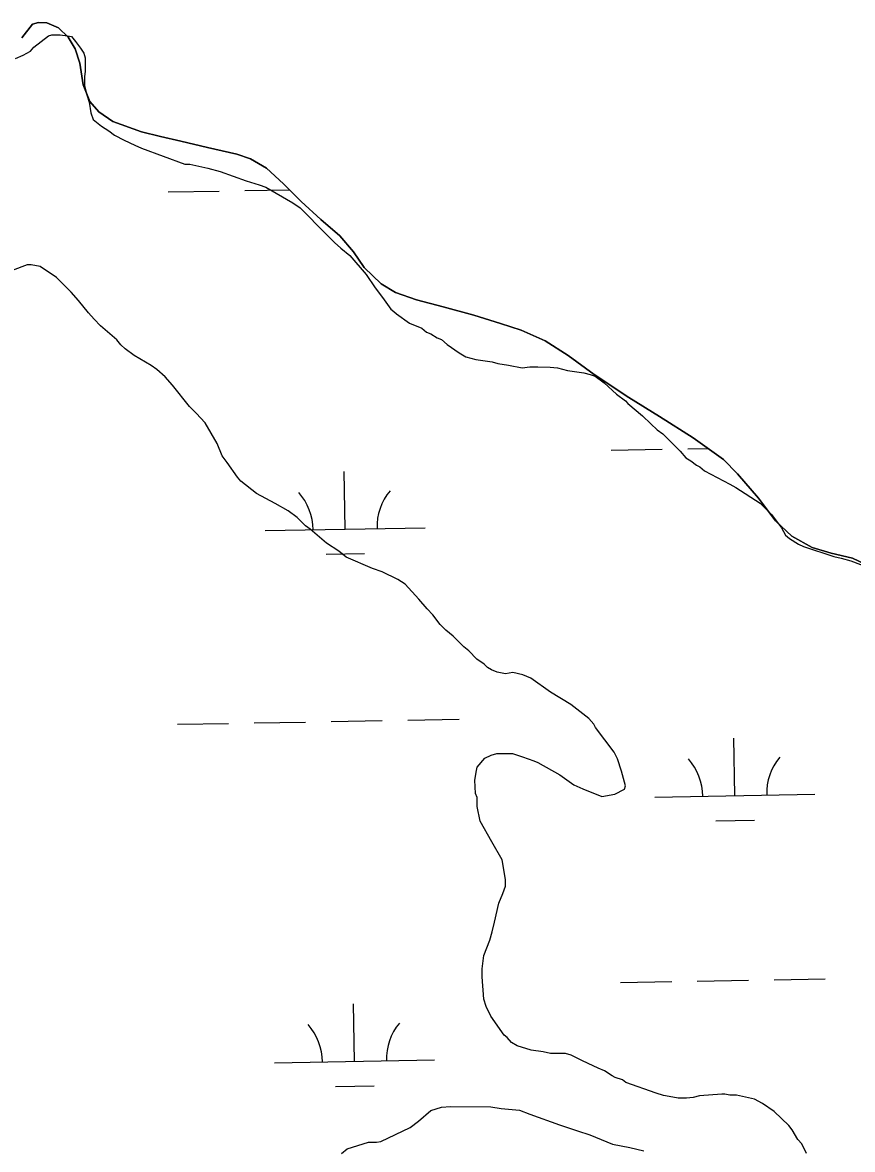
# Model space of a CAD drawing. Extents: x 3903937 to 3942190, y 260677 to 286651.
# Drawn here: x 3912228 to 3912746, y 270743 to 271447 of the extents above; entities that cross this region are included whole.
import ezdxf

# ---------------------------------------------------------------- set-up
doc = ezdxf.new("R2010")
doc.units = 0
for name, color, linetype in [('V-SITE-VEGE', 7, 'Continuous'), ('V-TOPO-SHOR', 7, 'Continuous'), ('V-WETL-SWMP', 7, 'Continuous')]:
    doc.layers.add(name, color=color, linetype=linetype)

msp = doc.modelspace()

# ---------------------------------------------------------------- linework, layer by layer
at = {"layer": 'V-SITE-VEGE'}
for p, q in [((3912234.94, 271431.67), (3912244.18, 271438.8)), ((3912244.18, 271438.8), (3912246.23, 271439.3)), ((3912246.23, 271439.3), (3912251.35, 271439.28)), ((3912251.35, 271439.28), (3912255.95, 271438.75)), ((3912255.95, 271438.75), (3912258.51, 271438.23)), ((3912258.51, 271438.23), (3912261.06, 271435.15)), ((3912228.27, 271426.58), (3912232.88, 271429.12)), ((3912232.88, 271429.12), (3912234.94, 271431.67)), ((3912261.06, 271435.15), (3912264.11, 271431.04)), ((3912264.11, 271431.04), (3912266.15, 271427.96)), ((3912223.65, 271424.55), (3912228.27, 271426.58)), ((3912266.15, 271427.96), (3912267.16, 271424.89)), ((3912267.16, 271424.89), (3912267.12, 271416.7)), ((3912267.12, 271416.7), (3912266.6, 271413.12)), ((3912266.6, 271413.12), (3912266.57, 271407.49)), ((3912266.57, 271407.49), (3912268.09, 271401.85)), ((3912268.09, 271401.85), (3912269.6, 271397.24)), ((3912269.6, 271397.24), (3912270.6, 271390.58)), ((3912270.6, 271390.58), (3912272.12, 271386.48)), ((3912272.12, 271386.48), (3912277.22, 271382.36)), ((3912277.22, 271382.36), (3912281.81, 271379.27)), ((3912281.81, 271379.27), (3912285.38, 271376.7)), ((3912285.38, 271376.7), (3912291.51, 271373.61)), ((3912291.51, 271373.61), (3912298.16, 271370.51)), ((3912298.16, 271370.51), (3912302.24, 271368.44)), ((3912302.24, 271368.44), (3912329.33, 271358.61)), ((3912329.33, 271358.61), (3912332.4, 271358.59)), ((3912332.4, 271358.59), (3912343.65, 271355.99)), ((3912343.65, 271355.99), (3912351.32, 271353.91)), ((3912351.32, 271353.91), (3912367.67, 271348.21)), ((3912367.67, 271348.21), (3912375.85, 271345.62)), ((3912375.85, 271345.62), (3912379.94, 271344.07)), ((3912379.94, 271344.07), (3912396.79, 271334.27)), ((3912396.79, 271334.27), (3912401.38, 271331.18)), ((3912401.38, 271331.18), (3912417.69, 271314.74)), ((3912417.69, 271314.74), (3912422.79, 271309.6)), ((3912422.79, 271309.6), (3912426.87, 271306)), ((3912426.87, 271306), (3912432.48, 271301.37)), ((3912230.8, 271295.55), (3912221.57, 271292)), ((3912233.36, 271295.54), (3912230.8, 271295.55)), ((3912238.98, 271294.49), (3912233.36, 271295.54)), ((3912249.19, 271287.79), (3912238.98, 271294.49)), ((3912432.48, 271301.37), (3912442.67, 271289.56)), ((3912258.37, 271278.54), (3912249.19, 271287.79)), ((3912442.67, 271289.56), (3912448.26, 271281.34)), ((3912448.26, 271281.34), (3912452.84, 271275.18)), ((3912262.95, 271273.41), (3912258.37, 271278.54)), ((3912269.06, 271265.7), (3912262.95, 271273.41)), ((3912452.84, 271275.18), (3912457.93, 271268)), ((3912457.93, 271268), (3912459.97, 271266.45)), ((3912459.97, 271266.45), (3912461.5, 271264.91)), ((3912272.63, 271261.59), (3912269.06, 271265.7)), ((3912276.71, 271257.48), (3912272.63, 271261.59)), ((3912461.5, 271264.91), (3912469.67, 271259.25)), ((3912469.67, 271259.25), (3912477.33, 271256.15)), ((3912286.91, 271248.74), (3912276.71, 271257.48)), ((3912477.33, 271256.15), (3912480.39, 271253.57)), ((3912480.39, 271253.57), (3912482.95, 271252.54)), ((3912482.95, 271252.54), (3912487.03, 271249.97)), ((3912289.45, 271245.66), (3912286.91, 271248.74)), ((3912292, 271243.09), (3912289.45, 271245.66)), ((3912487.03, 271249.97), (3912489.59, 271248.93)), ((3912489.59, 271248.93), (3912493.16, 271245.84)), ((3912493.16, 271245.84), (3912500.81, 271240.7)), ((3912297.62, 271238.97), (3912292, 271243.09)), ((3912308.34, 271232.78), (3912297.62, 271238.97)), ((3912500.81, 271240.7), (3912504.9, 271238.12)), ((3912504.9, 271238.12), (3912511.03, 271236.56)), ((3912311.91, 271230.21), (3912308.34, 271232.78)), ((3912511.03, 271236.56), (3912521.26, 271234.98)), ((3912521.26, 271234.98), (3912524.84, 271233.94)), ((3912524.84, 271233.94), (3912531.49, 271232.89)), ((3912531.49, 271232.89), (3912540.18, 271231.32)), ((3912540.18, 271231.32), (3912544.79, 271231.81)), ((3912544.79, 271231.81), (3912549.91, 271231.79)), ((3912549.91, 271231.79), (3912557.59, 271231.76)), ((3912557.59, 271231.76), (3912562.19, 271231.23)), ((3912562.19, 271231.23), (3912568.33, 271229.67)), ((3912317.01, 271225.58), (3912311.91, 271230.21)), ((3912321.59, 271220.45), (3912317.01, 271225.58)), ((3912568.33, 271229.67), (3912578.56, 271228.09)), ((3912578.56, 271228.09), (3912582.65, 271227.05)), ((3912582.65, 271227.05), (3912585.71, 271226.01)), ((3912585.71, 271226.01), (3912591.33, 271221.9)), ((3912332.29, 271207.1), (3912321.59, 271220.45)), ((3912591.33, 271221.9), (3912598.97, 271214.7)), ((3912598.97, 271214.7), (3912604.59, 271210.58)), ((3912604.59, 271210.58), (3912606.12, 271209.04)), ((3912336.36, 271202.98), (3912332.29, 271207.1)), ((3912341.97, 271196.82), (3912336.36, 271202.98)), ((3912606.12, 271209.04), (3912615.3, 271201.32)), ((3912349.59, 271183.99), (3912341.97, 271196.82)), ((3912615.3, 271201.32), (3912620.39, 271196.18)), ((3912620.39, 271196.18), (3912624.48, 271192.59)), ((3912624.48, 271192.59), (3912628.05, 271190.01)), ((3912628.05, 271190.01), (3912638.75, 271179.22)), ((3912352.63, 271176.3), (3912349.59, 271183.99)), ((3912355.69, 271172.2), (3912352.63, 271176.3)), ((3912638.75, 271179.22), (3912642.32, 271175.11)), ((3912642.32, 271175.11), (3912645.38, 271173.05)), ((3912362.3, 271162.96), (3912355.69, 271172.2)), ((3912645.38, 271173.05), (3912648.95, 271170.48)), ((3912648.95, 271170.48), (3912650.99, 271169.45)), ((3912650.99, 271169.45), (3912654.06, 271166.87)), ((3912364.34, 271160.39), (3912362.3, 271162.96)), ((3912654.06, 271166.87), (3912669.89, 271158.62)), ((3912374.03, 271152.67), (3912364.34, 271160.39)), ((3912669.89, 271158.62), (3912673.46, 271156.56)), ((3912673.46, 271156.56), (3912688.78, 271146.77)), ((3912385.78, 271146.48), (3912374.03, 271152.67)), ((3912688.78, 271146.77), (3912695.91, 271139.57)), ((3912393.95, 271141.84), (3912385.78, 271146.48)), ((3912399.56, 271137.72), (3912393.95, 271141.84)), ((3912695.91, 271139.57), (3912702.02, 271131.36)), ((3912404.66, 271132.59), (3912399.56, 271137.72)), ((3912407.72, 271130.52), (3912404.66, 271132.59)), ((3912417.92, 271121.78), (3912407.72, 271130.52)), ((3912702.02, 271131.36), (3912704.56, 271126.74)), ((3912704.56, 271126.74), (3912707.11, 271124.69)), ((3912425.58, 271116.63), (3912417.92, 271121.78)), ((3912707.11, 271124.69), (3912712.73, 271121.08)), ((3912712.73, 271121.08), (3912715.79, 271119.53)), ((3912715.79, 271119.53), (3912734.7, 271113.31)), ((3912430.17, 271113.03), (3912425.58, 271116.63)), ((3912446.52, 271105.8), (3912430.17, 271113.03)), ((3912734.7, 271113.31), (3912739.3, 271112.27)), ((3912739.3, 271112.27), (3912745.44, 271110.71)), ((3912452.65, 271103.72), (3912446.52, 271105.8)), ((3912745.44, 271110.71), (3912760.26, 271105.02)), ((3912462.35, 271099.08), (3912452.65, 271103.72)), ((3912466.95, 271095.99), (3912462.35, 271099.08)), ((3912475.62, 271086.74), (3912466.95, 271095.99)), ((3912480.7, 271080.58), (3912475.62, 271086.74)), ((3912484.27, 271076.98), (3912480.7, 271080.58)), ((3912488.85, 271070.82), (3912484.27, 271076.98)), ((3912492.42, 271067.22), (3912488.85, 271070.82)), ((3912497.01, 271063.62), (3912492.42, 271067.22)), ((3912503.64, 271056.94), (3912497.01, 271063.62)), ((3912506.7, 271054.37), (3912503.64, 271056.94)), ((3912511.8, 271049.23), (3912506.7, 271054.37)), ((3912516.39, 271046.14), (3912511.8, 271049.23)), ((3912518.43, 271044.08), (3912516.39, 271046.14)), ((3912520.98, 271042.54), (3912518.43, 271044.08)), ((3912524.56, 271040.99), (3912520.98, 271042.54)), ((3912529.67, 271039.94), (3912524.56, 271040.99)), ((3912534.28, 271040.95), (3912529.67, 271039.94)), ((3912540.42, 271039.39), (3912534.28, 271040.95)), ((3912545.53, 271037.32), (3912540.42, 271039.39)), ((3912557.77, 271028.57), (3912545.53, 271037.32)), ((3912570.54, 271020.84), (3912557.77, 271028.57)), ((3912581.76, 271012.09), (3912570.54, 271020.84)), ((3912584.82, 271008.49), (3912581.76, 271012.09)), ((3912585.83, 271006.44), (3912584.82, 271008.49)), ((3912597.54, 270991.04), (3912585.83, 271006.44)), ((3912512.03, 270981.67), (3912516.66, 270987.28)), ((3912516.66, 270987.28), (3912520.76, 270989.31)), ((3912520.76, 270989.31), (3912524.35, 270990.32)), ((3912524.35, 270990.32), (3912534.08, 270990.28)), ((3912534.08, 270990.28), (3912540.21, 270988.21)), ((3912540.21, 270988.21), (3912547.36, 270985.62)), ((3912547.36, 270985.62), (3912549.92, 270984.58)), ((3912549.92, 270984.58), (3912563.7, 270976.85)), ((3912599.57, 270986.94), (3912597.54, 270991.04)), ((3912602.1, 270979.25), (3912599.57, 270986.94)), ((3912510.46, 270973.48), (3912511.51, 270979.62)), ((3912511.51, 270979.62), (3912512.03, 270981.67)), ((3912604.62, 270970.03), (3912602.1, 270979.25)), ((3912510.94, 270965.29), (3912510.46, 270973.48)), ((3912563.7, 270976.85), (3912572.38, 270970.67)), ((3912572.38, 270970.67), (3912578, 270968.09)), ((3912511.95, 270962.73), (3912510.94, 270965.29)), ((3912578, 270968.09), (3912589.75, 270963.43)), ((3912589.75, 270963.43), (3912597.95, 270964.93)), ((3912597.95, 270964.93), (3912604.1, 270967.98)), ((3912604.1, 270967.98), (3912604.62, 270970.03)), ((3912511.93, 270957.1), (3912511.95, 270962.73)), ((3912513.94, 270947.88), (3912511.93, 270957.1)), ((3912521.05, 270935.05), (3912513.94, 270947.88)), ((3912527.66, 270923.77), (3912521.05, 270935.05)), ((3912529.66, 270911.47), (3912527.66, 270923.77)), ((3912528.08, 270902.78), (3912529.64, 270907.38)), ((3912529.64, 270907.38), (3912529.66, 270911.47)), ((3912525.5, 270896.65), (3912528.08, 270902.78)), ((3912522.89, 270884.89), (3912525.5, 270896.65)), ((3912521.33, 270878.75), (3912522.89, 270884.89)), ((3912516.15, 270863.93), (3912519.78, 270873.64)), ((3912519.78, 270873.64), (3912521.33, 270878.75)), ((3912515.09, 270855.75), (3912516.15, 270863.93)), ((3912515.07, 270850.63), (3912515.09, 270855.75)), ((3912516.04, 270836.8), (3912515.07, 270850.63)), ((3912517.56, 270832.19), (3912516.04, 270836.8)), ((3912520.6, 270826.04), (3912517.56, 270832.19)), ((3912528.74, 270814.23), (3912520.6, 270826.04)), ((3912530.78, 270812.69), (3912528.74, 270814.23)), ((3912533.33, 270809.61), (3912530.78, 270812.69)), ((3912536.9, 270807.54), (3912533.33, 270809.61)), ((3912545.6, 270804.95), (3912536.9, 270807.54)), ((3912553.27, 270803.9), (3912545.6, 270804.95)), ((3912557.87, 270802.85), (3912553.27, 270803.9)), ((3912567.08, 270802.82), (3912557.87, 270802.85)), ((3912570.66, 270801.78), (3912567.08, 270802.82)), ((3912577.81, 270798.16), (3912570.66, 270801.78)), ((3912584.45, 270795.07), (3912577.81, 270798.16)), ((3912587.52, 270793.52), (3912584.45, 270795.07)), ((3912591.6, 270791.97), (3912587.52, 270793.52)), ((3912596.2, 270788.88), (3912591.6, 270791.97)), ((3912598.24, 270787.85), (3912596.2, 270788.88)), ((3912602.84, 270786.29), (3912598.24, 270787.85)), ((3912604.88, 270784.75), (3912602.84, 270786.29)), ((3912623.79, 270778.01), (3912604.88, 270784.75)), ((3912628.39, 270776.46), (3912623.79, 270778.01)), ((3912631.97, 270775.93), (3912628.39, 270776.46)), ((3912637.6, 270774.89), (3912631.97, 270775.93)), ((3912642.72, 270774.87), (3912637.6, 270774.89)), ((3912646.81, 270775.36), (3912642.72, 270774.87)), ((3912650.91, 270776.37), (3912646.81, 270775.36)), ((3912664.73, 270777.34), (3912650.91, 270776.37)), ((3912666.78, 270777.33), (3912664.73, 270777.34)), ((3912669.85, 270776.8), (3912666.78, 270777.33)), ((3912673.95, 270776.78), (3912669.85, 270776.8)), ((3912685.2, 270774.18), (3912673.95, 270776.78)), ((3912690.3, 270771.6), (3912685.2, 270774.18)), ((3912697.45, 270766.45), (3912690.3, 270771.6)), ((3912706.62, 270757.71), (3912697.45, 270766.45)), ((3912708.66, 270755.14), (3912706.62, 270757.71)), ((3912712.22, 270748.99), (3912708.66, 270755.14)), ((3912714.77, 270746.42), (3912712.22, 270748.99)), ((3912717.81, 270740.26), (3912714.77, 270746.42))]:
    msp.add_line(p, q, dxfattribs=at)
msp.add_lwpolyline([(3912427.14, 270740.22), (3912430.73, 270743.28), (3912444.06, 270747.32), (3912449.18, 270747.3), (3912451.74, 270747.8), (3912470.2, 270756.43), (3912475.33, 270760.5), (3912483.04, 270767.12), (3912489.7, 270769.14), (3912495.33, 270769.63), (3912520.41, 270769.53), (3912527.06, 270768.48), (3912538.32, 270767.41), (3912544.96, 270764.82), (3912563.36, 270758.09), (3912574.6, 270754.46), (3912582.27, 270751.87), (3912596.58, 270746.18), (3912607.32, 270744.09), (3912616.01, 270742.01)], dxfattribs=at)
at = {"layer": 'V-TOPO-SHOR'}
for points in [[(3912343.46, 271368.97), (3912326.74, 271373), (3912314.18, 271375.82), (3912302.21, 271378.74), (3912284.31, 271385.15), (3912275.52, 271391.33), (3912270, 271397.79), (3912265.79, 271408.21), (3912263.66, 271421.58), (3912260.83, 271430.51), (3912256.5, 271437.95), (3912250.38, 271443.72), (3912243.07, 271446.82), (3912238.02, 271447.04), (3912234.15, 271446.07), (3912227.48, 271437.58)], [(3912754.76, 271108.31), (3912746.36, 271112.4), (3912733.1, 271115.42), (3912721.23, 271118.94), (3912708.49, 271126.03), (3912698.33, 271135.57), (3912687.79, 271149.88), (3912674.68, 271165.08), (3912665.8, 271174.03), (3912646.94, 271187.58), (3912625.9, 271200.84), (3912606.64, 271212.8), (3912585.11, 271227.15), (3912568.72, 271238.9), (3912554.5, 271248.17), (3912539.47, 271254.77), (3912526.52, 271258.98), (3912509.9, 271264.2), (3912490.81, 271269.43), (3912473.99, 271273.85), (3912460.94, 271278.26), (3912451.95, 271283.65), (3912441.4, 271293.89), (3912434.8, 271303.73), (3912426.23, 271313.76), (3912414.38, 271324.01), (3912401.95, 271335.25), (3912391.01, 271346.29), (3912380.45, 271356.04), (3912370.27, 271361.92), (3912361.77, 271364.83), (3912343.46, 271368.97)]]:
    msp.add_lwpolyline(points, dxfattribs=at)
at = {"layer": 'V-WETL-SWMP'}
for p, q in [((3912227.48, 271437.58), (3912234.15, 271446.07)), ((3912234.15, 271446.07), (3912238.02, 271447.04)), ((3912238.02, 271447.04), (3912243.07, 271446.82)), ((3912243.07, 271446.82), (3912250.38, 271443.72)), ((3912250.38, 271443.72), (3912256.5, 271437.95)), ((3912256.5, 271437.95), (3912260.83, 271430.51)), ((3912260.83, 271430.51), (3912263.66, 271421.58)), ((3912263.66, 271421.58), (3912265.79, 271408.21)), ((3912265.79, 271408.21), (3912270, 271397.79)), ((3912270, 271397.79), (3912275.52, 271391.33)), ((3912275.52, 271391.33), (3912284.31, 271385.15)), ((3912284.31, 271385.15), (3912302.21, 271378.74)), ((3912302.21, 271378.74), (3912314.18, 271375.82)), ((3912314.18, 271375.82), (3912326.74, 271373)), ((3912326.74, 271373), (3912343.46, 271368.97)), ((3912343.46, 271368.97), (3912361.77, 271364.83)), ((3912361.77, 271364.83), (3912370.27, 271361.92)), ((3912370.27, 271361.92), (3912380.45, 271356.04)), ((3912380.45, 271356.04), (3912391, 271346.29)), ((3912391, 271346.29), (3912401.95, 271335.25)), ((3912318.84, 271341.15), (3912350.84, 271341.71)), ((3912366.83, 271341.99), (3912394.78, 271342.49)), ((3912401.95, 271335.25), (3912414.38, 271324.01)), ((3912414.38, 271324.01), (3912426.23, 271313.76)), ((3912426.23, 271313.76), (3912434.8, 271303.72)), ((3912434.8, 271303.72), (3912441.39, 271293.89)), ((3912441.39, 271293.89), (3912451.95, 271283.65)), ((3912451.95, 271283.65), (3912460.94, 271278.26)), ((3912460.94, 271278.26), (3912473.99, 271273.85)), ((3912473.99, 271273.85), (3912490.81, 271269.43)), ((3912490.81, 271269.43), (3912509.9, 271264.2)), ((3912509.9, 271264.2), (3912526.52, 271258.98)), ((3912526.52, 271258.98), (3912539.47, 271254.77)), ((3912539.47, 271254.77), (3912554.5, 271248.17)), ((3912554.5, 271248.17), (3912568.72, 271238.9)), ((3912568.72, 271238.9), (3912585.11, 271227.15)), ((3912585.11, 271227.15), (3912606.64, 271212.8)), ((3912606.64, 271212.8), (3912625.9, 271200.84)), ((3912625.9, 271200.84), (3912646.94, 271187.58)), ((3912646.94, 271187.58), (3912665.8, 271174.03)), ((3912595.63, 271179.82), (3912627.63, 271180.38)), ((3912643.62, 271180.67), (3912656.26, 271180.89)), ((3912665.8, 271174.03), (3912674.68, 271165.08)), ((3912429.41, 271130.46), (3912428.78, 271166.45)), ((3912674.68, 271165.08), (3912687.79, 271149.88)), ((3912687.79, 271149.88), (3912698.33, 271135.57)), ((3912698.33, 271135.57), (3912708.49, 271126.02)), ((3912379.42, 271129.58), (3912479.4, 271131.34)), ((3912708.49, 271126.02), (3912721.23, 271118.94)), ((3912721.23, 271118.94), (3912733.1, 271115.42)), ((3912417.68, 271114.82), (3912441.68, 271115.24)), ((3912733.1, 271115.42), (3912746.36, 271112.4)), ((3912746.36, 271112.4), (3912754.76, 271108.3)), ((3912324.7, 271008.53), (3912356.69, 271009.09)), ((3912372.69, 271009.37), (3912404.68, 271009.93)), ((3912420.68, 271010.22), (3912452.68, 271010.78)), ((3912468.67, 271011.06), (3912500.67, 271011.62)), ((3912672.85, 270963.9), (3912672.22, 270999.9)), ((3912622.86, 270963.02), (3912722.84, 270964.78)), ((3912661.12, 270948.26), (3912685.12, 270948.69)), ((3912601.49, 270847.2), (3912633.48, 270847.76)), ((3912649.48, 270848.04), (3912681.47, 270848.61)), ((3912697.47, 270848.89), (3912729.47, 270849.45)), ((3912435.27, 270797.84), (3912434.63, 270833.83)), ((3912385.27, 270796.96), (3912485.26, 270798.72)), ((3912423.54, 270782.2), (3912447.53, 270782.62))]:
    msp.add_line(p, q, dxfattribs=at)
for centre, start, end in [((3912484.64, 271131.91), 140.23658, 181.78024), ((3912374.17, 271129.96), 0.23658, 41.78024), ((3912617.61, 270963.41), 0.23658, 41.78024), ((3912728.08, 270965.35), 140.23658, 181.78024), ((3912380.02, 270797.34), 0.23658, 41.78024), ((3912490.49, 270799.28), 140.23658, 181.78024)]:
    msp.add_arc(centre, 35.25, start, end, dxfattribs=at)

doc.saveas('drawing.dxf')
